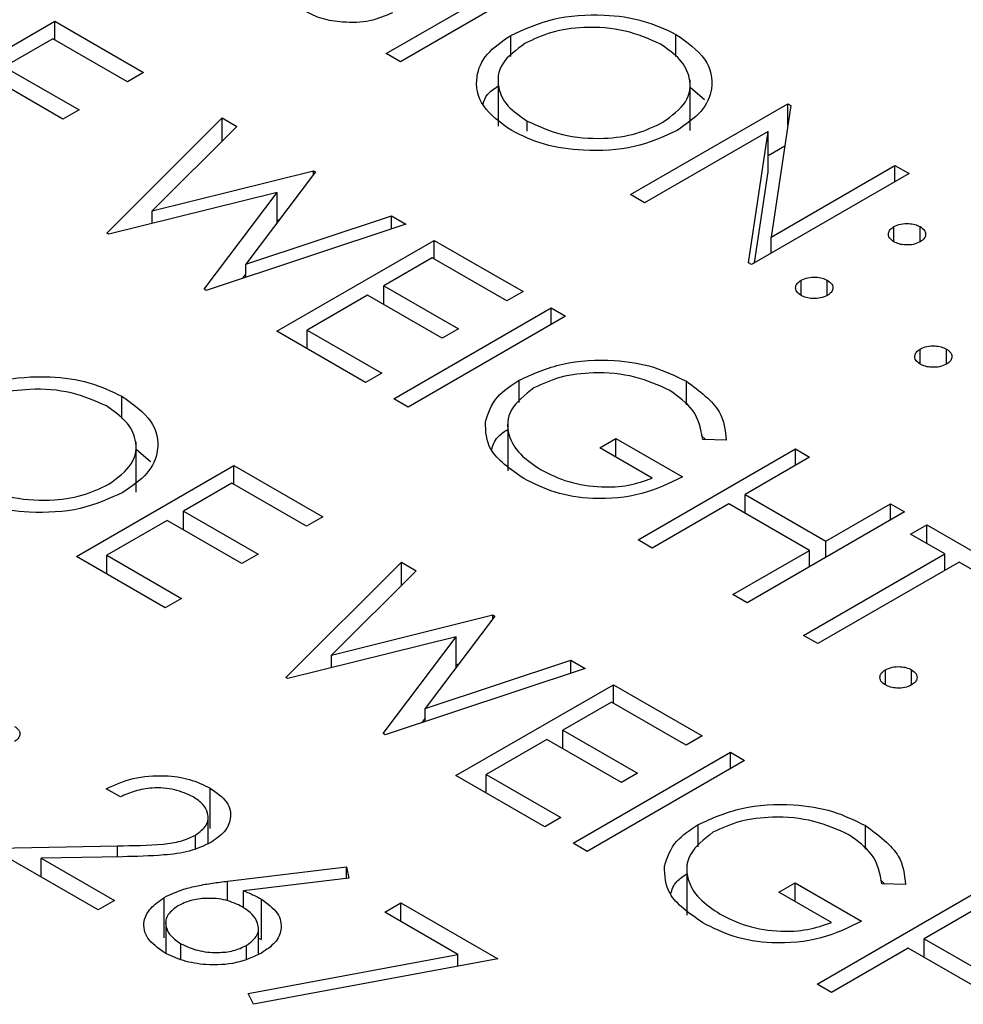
# Model space of a CAD drawing. Header units: inches. Extents: x 1880 to 2363, y -453 to -54.
# Tile 271 of 656: x 2069.021 to 2069.403, y -424.467 to -424.069. Entities that reach past the tile are written whole.
import ezdxf

# ---------------------------------------------------------------- set-up
doc = ezdxf.new("R2010")
doc.units = ezdxf.units.IN
doc.header["$LTSCALE"] = 0.5
doc.header["$MEASUREMENT"] = 0
doc.layers.add('DSS-M-S', color=53, linetype='Continuous')

msp = doc.modelspace()

# ---------------------------------------------------------------- linework, layer by layer
at = {"layer": 'DSS-M-S', "linetype": 'Continuous', "lineweight": 25}
for p, q in [((2069.16945, -424.08237), (2069.23309, -424.04563)), ((2069.2388, -424.04893), (2069.17516, -424.08567)), ((2068.9718, -424.10604), (2069.03544, -424.0693)), ((2069.03544, -424.0693), (2069.07134, -424.09003)), ((2069.03544, -424.07684), (2069.03544, -424.0693)), ((2069.03462, -424.07637), (2069.01504, -424.08767)), ((2069.06481, -424.09379), (2069.03462, -424.07637)), ((2069.21975, -424.08351), (2069.21975, -424.075)), ((2069.28653, -424.08358), (2069.28653, -424.0746)), ((2069.17516, -424.08567), (2069.16945, -424.08237)), ((2069.01504, -424.08767), (2069.04523, -424.1051)), ((2069.0387, -424.10887), (2069.00851, -424.09144)), ((2069.07134, -424.09003), (2069.06481, -424.09379)), ((2069.21463, -424.09128), (2069.21463, -424.11169)), ((2069.29228, -424.11339), (2069.29228, -424.09298)), ((2069.29228, -424.09593), (2069.29807, -424.10098)), ((2069.26817, -424.13936), (2069.33181, -424.10263)), ((2069.33301, -424.10332), (2069.32497, -424.1565)), ((2069.33181, -424.10263), (2069.33301, -424.10332)), ((2069.33181, -424.11124), (2069.33181, -424.10263)), ((2069.04523, -424.1051), (2069.0387, -424.10887)), ((2069.05645, -424.15491), (2069.10316, -424.1084)), ((2069.10906, -424.1118), (2069.07484, -424.14594)), ((2069.10316, -424.1084), (2069.10906, -424.1118)), ((2069.10316, -424.11769), (2069.10316, -424.1084)), ((2069.22643, -424.11372), (2069.22643, -424.10962)), ((2069.32386, -424.11381), (2069.27388, -424.14266)), ((2069.31582, -424.16687), (2069.32386, -424.11381)), ((2069.32386, -424.13014), (2069.32386, -424.11381)), ((2069.32386, -424.12355), (2069.33053, -424.1197)), ((2069.32497, -424.1565), (2069.37505, -424.12759)), ((2069.37505, -424.12759), (2069.38076, -424.13089)), ((2069.37505, -424.13418), (2069.37505, -424.12759)), ((2069.07484, -424.14594), (2069.14004, -424.12969)), ((2069.14087, -424.13017), (2069.11269, -424.16742)), ((2069.14004, -424.12969), (2069.14087, -424.13017)), ((2069.14004, -424.13126), (2069.14004, -424.12969)), ((2069.38076, -424.13089), (2069.31713, -424.16762)), ((2069.31828, -424.16696), (2069.32386, -424.13014)), ((2069.12531, -424.13847), (2069.05726, -424.15538)), ((2069.09579, -424.17762), (2069.12531, -424.13847)), ((2069.12531, -424.15073), (2069.12531, -424.13847)), ((2069.27388, -424.14266), (2069.26817, -424.13936)), ((2069.07484, -424.15101), (2069.07484, -424.14594)), ((2069.11269, -424.16742), (2069.17156, -424.14789)), ((2069.17156, -424.14789), (2069.1774, -424.15126)), ((2069.17156, -424.1532), (2069.17156, -424.14789)), ((2069.1774, -424.15126), (2069.0966, -424.17809)), ((2069.12531, -424.14969), (2069.12629, -424.14945)), ((2069.05726, -424.15538), (2069.05645, -424.15491)), ((2069.37465, -424.15844), (2069.37465, -424.15232)), ((2069.38525, -424.15844), (2069.38525, -424.15232)), ((2069.12519, -424.19459), (2069.18883, -424.15785)), ((2069.18883, -424.15785), (2069.22473, -424.17858)), ((2069.18883, -424.16539), (2069.18883, -424.15785)), ((2069.32497, -424.1631), (2069.32497, -424.1565)), ((2069.11269, -424.17275), (2069.11269, -424.16742)), ((2069.18801, -424.16492), (2069.16843, -424.17622)), ((2069.2182, -424.18234), (2069.18801, -424.16492)), ((2069.31713, -424.16762), (2069.31582, -424.16687)), ((2069.11147, -424.17315), (2069.11269, -424.17153)), ((2069.33711, -424.18011), (2069.33711, -424.17398)), ((2069.34772, -424.18011), (2069.34772, -424.17398)), ((2069.0966, -424.17809), (2069.09579, -424.17762)), ((2069.16843, -424.17622), (2069.19862, -424.19365)), ((2069.16843, -424.18376), (2069.16843, -424.17622)), ((2069.22473, -424.17858), (2069.2182, -424.18234)), ((2069.1619, -424.17999), (2069.13742, -424.19412)), ((2069.19209, -424.19742), (2069.1619, -424.17999)), ((2069.17251, -424.22191), (2069.23615, -424.18517)), ((2069.23615, -424.18517), (2069.24186, -424.18847)), ((2069.23615, -424.19176), (2069.23615, -424.18517)), ((2069.24186, -424.18847), (2069.17822, -424.22521)), ((2069.16109, -424.21531), (2069.12519, -424.19459)), ((2069.13742, -424.19412), (2069.16761, -424.21155)), ((2069.13742, -424.20166), (2069.13742, -424.19412)), ((2069.19862, -424.19365), (2069.19209, -424.19742)), ((2069.38525, -424.2079), (2069.38525, -424.20177)), ((2069.39586, -424.2079), (2069.39586, -424.20177)), ((2069.16761, -424.21155), (2069.16109, -424.21531)), ((2069.22312, -424.22336), (2069.22312, -424.21436)), ((2069.29077, -424.22437), (2069.29077, -424.21482)), ((2069.06257, -424.22983), (2069.06257, -424.22085)), ((2069.17822, -424.22521), (2069.17251, -424.22191)), ((2069.21851, -424.23056), (2069.21851, -424.25097)), ((2069.06831, -424.25964), (2069.06831, -424.23922)), ((2069.25573, -424.24169), (2069.26226, -424.23792)), ((2069.26226, -424.23792), (2069.28918, -424.25347)), ((2069.26226, -424.24546), (2069.26226, -424.23792)), ((2069.29676, -424.23675), (2069.29855, -424.23841)), ((2069.30688, -424.23854), (2069.29734, -424.23839)), ((2069.06831, -424.24218), (2069.07411, -424.24722)), ((2069.27694, -424.25394), (2069.25573, -424.24169)), ((2069.27123, -424.2789), (2069.33487, -424.24216)), ((2069.33487, -424.24216), (2069.34058, -424.24546)), ((2069.33487, -424.24876), (2069.33487, -424.24216)), ((2069.34058, -424.24546), (2069.31447, -424.26053)), ((2069.04421, -424.28561), (2069.10785, -424.24887)), ((2069.10785, -424.24887), (2069.14375, -424.2696)), ((2069.10785, -424.25641), (2069.10785, -424.24887)), ((2069.10703, -424.25594), (2069.08745, -424.26724)), ((2069.13722, -424.27337), (2069.10703, -424.25594)), ((2069.31447, -424.26053), (2069.34711, -424.27937)), ((2069.31447, -424.26807), (2069.31447, -424.26053)), ((2069.08745, -424.26724), (2069.11764, -424.28467)), ((2069.08745, -424.27478), (2069.08745, -424.26724)), ((2069.30795, -424.2643), (2069.27694, -424.2822)), ((2069.34058, -424.28314), (2069.30795, -424.2643)), ((2069.34711, -424.27937), (2069.37322, -424.2643)), ((2069.37322, -424.2643), (2069.37893, -424.2676)), ((2069.37322, -424.27089), (2069.37322, -424.2643)), ((2069.08092, -424.27101), (2069.05645, -424.28514)), ((2069.11111, -424.28844), (2069.08092, -424.27101)), ((2069.14375, -424.2696), (2069.13722, -424.27337)), ((2069.37893, -424.2676), (2069.31529, -424.30433)), ((2069.38138, -424.27654), (2069.3879, -424.27278)), ((2069.3879, -424.27278), (2069.42136, -424.29209)), ((2069.3879, -424.28031), (2069.3879, -424.27278)), ((2069.27694, -424.2822), (2069.27123, -424.2789)), ((2069.34711, -424.28596), (2069.34711, -424.27937)), ((2069.39525, -424.28455), (2069.38138, -424.27654)), ((2069.30958, -424.30104), (2069.34058, -424.28314)), ((2069.34058, -424.28973), (2069.34058, -424.28314)), ((2069.08011, -424.30634), (2069.04421, -424.28561)), ((2069.05645, -424.28514), (2069.08664, -424.30257)), ((2069.05645, -424.29268), (2069.05645, -424.28514)), ((2069.11764, -424.28467), (2069.11111, -424.28844)), ((2069.33813, -424.31752), (2069.39525, -424.28455)), ((2069.39525, -424.29115), (2069.39525, -424.28455)), ((2069.12886, -424.33448), (2069.17557, -424.28797)), ((2069.17557, -424.28797), (2069.18147, -424.29137)), ((2069.17557, -424.29726), (2069.17557, -424.28797)), ((2069.40096, -424.28785), (2069.34385, -424.32082)), ((2069.41483, -424.29586), (2069.40096, -424.28785)), ((2069.18147, -424.29137), (2069.14725, -424.32551)), ((2069.08664, -424.30257), (2069.08011, -424.30634)), ((2069.31529, -424.30433), (2069.30958, -424.30104)), ((2069.14725, -424.32551), (2069.21245, -424.30926)), ((2069.21328, -424.30974), (2069.1851, -424.34699)), ((2069.21245, -424.30926), (2069.21328, -424.30974)), ((2069.21245, -424.31083), (2069.21245, -424.30926)), ((2069.19772, -424.31804), (2069.12967, -424.33495)), ((2069.1682, -424.35719), (2069.19772, -424.31804)), ((2069.19772, -424.3303), (2069.19772, -424.31804)), ((2069.34385, -424.32082), (2069.33813, -424.31752)), ((2069.14725, -424.33058), (2069.14725, -424.32551)), ((2069.24981, -424.33083), (2069.16902, -424.35766)), ((2069.1851, -424.34699), (2069.24398, -424.32746)), ((2069.19772, -424.32926), (2069.1987, -424.32902)), ((2069.24398, -424.32746), (2069.24981, -424.33083)), ((2069.24398, -424.33277), (2069.24398, -424.32746)), ((2069.12967, -424.33495), (2069.12886, -424.33448)), ((2069.37118, -424.33754), (2069.37118, -424.33142)), ((2069.38178, -424.33754), (2069.38178, -424.33142)), ((2069.1976, -424.37416), (2069.26124, -424.33742)), ((2069.26124, -424.33742), (2069.29714, -424.35815)), ((2069.26124, -424.34496), (2069.26124, -424.33742)), ((2069.1851, -424.35232), (2069.1851, -424.34699)), ((2069.26042, -424.34449), (2069.24084, -424.35579)), ((2069.29061, -424.36191), (2069.26042, -424.34449)), ((2069.18388, -424.35272), (2069.1851, -424.3511)), ((2069.16902, -424.35766), (2069.1682, -424.35719)), ((2069.24084, -424.35579), (2069.27103, -424.37322)), ((2069.24084, -424.36333), (2069.24084, -424.35579)), ((2069.29714, -424.35815), (2069.29061, -424.36191)), ((2069.23431, -424.35956), (2069.20984, -424.37369)), ((2069.2645, -424.37699), (2069.23431, -424.35956)), ((2069.24492, -424.40148), (2069.30856, -424.36474)), ((2069.30856, -424.36474), (2069.31427, -424.36804)), ((2069.30856, -424.37133), (2069.30856, -424.36474)), ((2069.31427, -424.36804), (2069.25063, -424.40478)), ((2069.2335, -424.39488), (2069.1976, -424.37416)), ((2069.20984, -424.37369), (2069.24002, -424.39112)), ((2069.20984, -424.38123), (2069.20984, -424.37369)), ((2069.27103, -424.37322), (2069.2645, -424.37699)), ((2069.06195, -424.38276), (2069.05624, -424.37946)), ((2069.09821, -424.39553), (2069.09821, -424.37919)), ((2069.09739, -424.40166), (2069.09739, -424.39099)), ((2069.24002, -424.39112), (2069.2335, -424.39488)), ((2069.29553, -424.40293), (2069.29553, -424.39393)), ((2069.36318, -424.40394), (2069.36318, -424.39439)), ((2069.0923, -424.40369), (2069.0923, -424.39821)), ((2069.00974, -424.40348), (2069.06076, -424.40252)), ((2069.06076, -424.407), (2069.06076, -424.40252)), ((2069.25063, -424.40478), (2069.24492, -424.40148)), ((2069.05298, -424.42844), (2069.00974, -424.40348)), ((2069.06281, -424.40696), (2069.02989, -424.40758)), ((2069.02989, -424.40758), (2069.05951, -424.42468)), ((2069.02989, -424.41512), (2069.02989, -424.40758)), ((2069.29092, -424.41013), (2069.29092, -424.43054)), ((2069.1053, -424.41682), (2069.15333, -424.41102)), ((2069.15333, -424.41102), (2069.15428, -424.41555)), ((2069.15333, -424.41566), (2069.15333, -424.41102)), ((2069.1053, -424.42484), (2069.1053, -424.41682)), ((2069.15428, -424.41555), (2069.11175, -424.42069)), ((2069.32814, -424.42126), (2069.33467, -424.41749)), ((2069.33467, -424.41749), (2069.36159, -424.43304)), ((2069.33467, -424.42503), (2069.33467, -424.41749)), ((2069.36917, -424.41632), (2069.37096, -424.41798)), ((2069.37929, -424.41811), (2069.36975, -424.41796)), ((2069.11175, -424.42761), (2069.11175, -424.42069)), ((2069.34935, -424.43351), (2069.32814, -424.42126)), ((2069.34364, -424.45847), (2069.40728, -424.42173)), ((2069.05951, -424.42468), (2069.05298, -424.42844)), ((2069.0797, -424.43971), (2069.0797, -424.42338)), ((2069.11895, -424.44047), (2069.11895, -424.42414)), ((2069.16884, -424.42939), (2069.17536, -424.42562)), ((2069.17536, -424.42562), (2069.21453, -424.44823)), ((2069.17536, -424.43315), (2069.17536, -424.42562)), ((2069.41299, -424.42503), (2069.38688, -424.4401)), ((2069.19834, -424.44642), (2069.16884, -424.42939)), ((2069.08028, -424.43366), (2069.08028, -424.44598)), ((2069.11774, -424.44639), (2069.11774, -424.436)), ((2069.08643, -424.44853), (2069.08643, -424.4421)), ((2069.11774, -424.43983), (2069.11895, -424.44047)), ((2069.38688, -424.4401), (2069.41952, -424.45894)), ((2069.38688, -424.44764), (2069.38688, -424.4401)), ((2069.11292, -424.44819), (2069.11292, -424.44282)), ((2069.11359, -424.46218), (2069.19834, -424.44642)), ((2069.19834, -424.45124), (2069.19834, -424.44642)), ((2069.38036, -424.44387), (2069.34935, -424.46177)), ((2069.41299, -424.46271), (2069.38036, -424.44387)), ((2069.21453, -424.44823), (2069.1158, -424.4666)), ((2069.34935, -424.46177), (2069.34364, -424.45847)), ((2069.1158, -424.4666), (2069.11359, -424.46218))]:
    msp.add_line(p, q, dxfattribs=at)
for points, knots in [([(2069.17199, -424.06584), (2069.16903, -424.06713), (2069.1631, -424.06973), (2069.15247, -424.07), (2069.14323, -424.06855), (2069.1388, -424.06637), (2069.13658, -424.06528)], [0, 0, 0, 0, 0.279183, 0.559085, 0.779446, 1, 1, 1, 1]), ([(2069.21975, -424.075), (2069.22525, -424.0725), (2069.23625, -424.06751), (2069.25614, -424.06609), (2069.2738, -424.06859), (2069.28229, -424.0726), (2069.28653, -424.0746)], [0, 0, 0, 0, 0.279731, 0.5593268, 0.7796805, 1, 1, 1, 1]), ([(2069.28028, -424.07853), (2069.27574, -424.07651), (2069.26666, -424.07248), (2069.25038, -424.07126), (2069.23587, -424.07329), (2069.22895, -424.07662), (2069.22549, -424.07828)], [0, 0, 0, 0, 0.279627, 0.55935, 0.77963, 1, 1, 1, 1]), ([(2069.22014, -424.11352), (2069.21575, -424.11036), (2069.20698, -424.10403), (2069.205, -424.09251), (2069.20917, -424.0823), (2069.21622, -424.07743), (2069.21975, -424.075)], [0, 0, 0, 0, 0.279663, 0.559354, 0.779636, 1, 1, 1, 1]), ([(2069.28653, -424.0746), (2069.29099, -424.07778), (2069.29992, -424.08414), (2069.30204, -424.09579), (2069.29772, -424.1061), (2069.29055, -424.111), (2069.28696, -424.11344)], [0, 0, 0, 0, 0.279767, 0.559358, 0.779571, 1, 1, 1, 1]), ([(2069.22549, -424.07828), (2069.22197, -424.08088), (2069.21492, -424.08607), (2069.21396, -424.0955), (2069.21776, -424.10372), (2069.22354, -424.10765), (2069.22643, -424.10962)], [0, 0, 0, 0, 0.279416, 0.559077, 0.779478, 1, 1, 1, 1]), ([(2069.28126, -424.11014), (2069.28482, -424.10753), (2069.29192, -424.1023), (2069.29294, -424.09277), (2069.28883, -424.08455), (2069.28313, -424.08054), (2069.28028, -424.07853)], [0, 0, 0, 0, 0.279468, 0.55887, 0.779516, 1, 1, 1, 1]), ([(2069.20862, -424.10265), (2069.20901, -424.10138), (2069.20984, -424.09867), (2069.21297, -424.09658), (2069.21463, -424.09547)], [0, 0, 0, 0, 0.469148, 1, 1, 1, 1]), ([(2069.22643, -424.10962), (2069.23094, -424.11169), (2069.23994, -424.11582), (2069.25627, -424.1172), (2069.27085, -424.11514), (2069.27779, -424.11181), (2069.28126, -424.11014)], [0, 0, 0, 0, 0.2798297, 0.559389, 0.7796538, 1, 1, 1, 1]), ([(2069.28696, -424.11344), (2069.28147, -424.11597), (2069.27047, -424.12103), (2069.25046, -424.12212), (2069.23276, -424.11966), (2069.22435, -424.11557), (2069.22014, -424.11352)], [0, 0, 0, 0, 0.27963, 0.559343, 0.779597, 1, 1, 1, 1]), ([(2069.37465, -424.15232), (2069.37552, -424.15192), (2069.37728, -424.15113), (2069.38044, -424.15097), (2069.38324, -424.15135), (2069.38458, -424.152), (2069.38525, -424.15232)], [0, 0, 0, 0, 0.279585, 0.559454, 0.779697, 1, 1, 1, 1]), ([(2069.37465, -424.15844), (2069.37395, -424.15794), (2069.37257, -424.15693), (2069.37229, -424.15509), (2069.37296, -424.15348), (2069.37408, -424.1527), (2069.37465, -424.15232)], [0, 0, 0, 0, 0.279647, 0.559299, 0.779615, 1, 1, 1, 1]), ([(2069.38525, -424.15232), (2069.38595, -424.15282), (2069.38734, -424.15383), (2069.38759, -424.15566), (2069.38696, -424.15729), (2069.38582, -424.15806), (2069.38525, -424.15844)], [0, 0, 0, 0, 0.279602, 0.559212, 0.779475, 1, 1, 1, 1]), ([(2069.38525, -424.15844), (2069.38438, -424.15884), (2069.38264, -424.15965), (2069.37946, -424.1598), (2069.37665, -424.15942), (2069.37531, -424.15877), (2069.37465, -424.15844)], [0, 0, 0, 0, 0.279517, 0.559326, 0.779544, 1, 1, 1, 1]), ([(2069.33711, -424.18011), (2069.33643, -424.1796), (2069.33506, -424.17859), (2069.33478, -424.17676), (2069.33545, -424.17514), (2069.33656, -424.17437), (2069.33711, -424.17398)], [0, 0, 0, 0, 0.279581, 0.559143, 0.779575, 1, 1, 1, 1]), ([(2069.33711, -424.17398), (2069.33799, -424.17359), (2069.33974, -424.17279), (2069.34291, -424.17262), (2069.34572, -424.17301), (2069.34705, -424.17366), (2069.34772, -424.17398)], [0, 0, 0, 0, 0.279576, 0.559284, 0.779552, 1, 1, 1, 1]), ([(2069.34772, -424.17398), (2069.34842, -424.17449), (2069.34981, -424.1755), (2069.35006, -424.17733), (2069.34943, -424.17895), (2069.34829, -424.17972), (2069.34772, -424.18011)], [0, 0, 0, 0, 0.279602, 0.559212, 0.779475, 1, 1, 1, 1]), ([(2069.34772, -424.18011), (2069.34685, -424.1805), (2069.3451, -424.1813), (2069.34193, -424.18146), (2069.33912, -424.18107), (2069.33778, -424.18043), (2069.33711, -424.18011)], [0, 0, 0, 0, 0.279469, 0.559358, 0.779674, 1, 1, 1, 1]), ([(2069.38525, -424.2079), (2069.38457, -424.20739), (2069.3832, -424.20638), (2069.38291, -424.20455), (2069.38358, -424.20293), (2069.3847, -424.20216), (2069.38525, -424.20177)], [0, 0, 0, 0, 0.279581, 0.559143, 0.779575, 1, 1, 1, 1]), ([(2069.38525, -424.20177), (2069.38613, -424.20138), (2069.38788, -424.20058), (2069.39105, -424.20041), (2069.39385, -424.2008), (2069.39519, -424.20145), (2069.39586, -424.20177)], [0, 0, 0, 0, 0.279576, 0.559284, 0.779552, 1, 1, 1, 1]), ([(2069.39586, -424.20177), (2069.39655, -424.20228), (2069.39795, -424.20329), (2069.3982, -424.20512), (2069.39756, -424.20674), (2069.39643, -424.20751), (2069.39586, -424.2079)], [0, 0, 0, 0, 0.279602, 0.559212, 0.779475, 1, 1, 1, 1]), ([(2069.22312, -424.21436), (2069.22873, -424.21184), (2069.23996, -424.20681), (2069.26031, -424.20563), (2069.27805, -424.20857), (2069.28653, -424.21274), (2069.29077, -424.21482)], [0, 0, 0, 0, 0.27959, 0.559072, 0.779411, 1, 1, 1, 1]), ([(2069.28406, -424.21848), (2069.27954, -424.21644), (2069.27051, -424.21236), (2069.25432, -424.21085), (2069.23966, -424.21264), (2069.23261, -424.21589), (2069.22909, -424.21751)], [0, 0, 0, 0, 0.279847, 0.559555, 0.779847, 1, 1, 1, 1]), ([(2069.39586, -424.2079), (2069.39498, -424.20829), (2069.39324, -424.20909), (2069.39006, -424.20925), (2069.38726, -424.20886), (2069.38592, -424.20822), (2069.38525, -424.2079)], [0, 0, 0, 0, 0.279469, 0.559358, 0.779674, 1, 1, 1, 1]), ([(2068.99579, -424.22125), (2069.00129, -424.21875), (2069.01228, -424.21376), (2069.03218, -424.21233), (2069.04984, -424.21483), (2069.05832, -424.21884), (2069.06257, -424.22085)], [0, 0, 0, 0, 0.279731, 0.559327, 0.77968, 1, 1, 1, 1]), ([(2069.20948, -424.23124), (2069.21061, -424.22769), (2069.21262, -424.22134), (2069.21991, -424.21649), (2069.22312, -424.21436)], [0, 0, 0, 0, 0.559317, 1, 1, 1, 1]), ([(2069.29077, -424.21482), (2069.29608, -424.21875), (2069.30557, -424.22579), (2069.30648, -424.23464), (2069.30688, -424.23854)], [0, 0, 0, 0, 0.558579, 1, 1, 1, 1]), ([(2069.05632, -424.22478), (2069.05178, -424.22276), (2069.0427, -424.21872), (2069.02642, -424.21751), (2069.0119, -424.21954), (2069.00499, -424.22286), (2069.00153, -424.22453)], [0, 0, 0, 0, 0.279627, 0.55935, 0.77963, 1, 1, 1, 1]), ([(2069.22909, -424.21751), (2069.22553, -424.22031), (2069.21841, -424.22593), (2069.21796, -424.23593), (2069.22288, -424.24442), (2069.22899, -424.24856), (2069.23204, -424.25062)], [0, 0, 0, 0, 0.2790614, 0.5585842, 0.7792365, 1, 1, 1, 1]), ([(2069.29734, -424.23839), (2069.29664, -424.23425), (2069.29539, -424.22686), (2069.28752, -424.22104), (2069.28406, -424.21848)], [0, 0, 0, 0, 0.55984, 1, 1, 1, 1]), ([(2069.06257, -424.22085), (2069.06703, -424.22403), (2069.07595, -424.23039), (2069.07807, -424.24204), (2069.07376, -424.25235), (2069.06659, -424.25724), (2069.063, -424.25969)], [0, 0, 0, 0, 0.279767, 0.559358, 0.779571, 1, 1, 1, 1]), ([(2069.0573, -424.25639), (2069.06085, -424.25377), (2069.06796, -424.24854), (2069.06897, -424.23901), (2069.06487, -424.23079), (2069.05917, -424.22678), (2069.05632, -424.22478)], [0, 0, 0, 0, 0.279468, 0.55887, 0.779516, 1, 1, 1, 1]), ([(2069.22502, -424.25411), (2069.21962, -424.25036), (2069.20996, -424.24367), (2069.20963, -424.23504), (2069.20948, -424.23124)], [0, 0, 0, 0, 0.559617, 1, 1, 1, 1]), ([(2069.21199, -424.24249), (2069.21254, -424.24071), (2069.2135, -424.23763), (2069.21702, -424.23527), (2069.21851, -424.23428)], [0, 0, 0, 0, 0.57824, 1, 1, 1, 1]), ([(2069.23204, -424.25062), (2069.23558, -424.25238), (2069.24264, -424.25587), (2069.25544, -424.2578), (2069.26756, -424.25724), (2069.27382, -424.25504), (2069.27694, -424.25394)], [0, 0, 0, 0, 0.2802537, 0.5599124, 0.7799408, 1, 1, 1, 1]), ([(2069.28918, -424.25347), (2069.28398, -424.25601), (2069.27361, -424.2611), (2069.25421, -424.263), (2069.23709, -424.26018), (2069.22905, -424.25613), (2069.22502, -424.25411)], [0, 0, 0, 0, 0.280351, 0.559367, 0.779371, 1, 1, 1, 1]), ([(2069.00247, -424.25586), (2069.00697, -424.25793), (2069.01597, -424.26206), (2069.03231, -424.26345), (2069.04688, -424.26139), (2069.05383, -424.25805), (2069.0573, -424.25639)], [0, 0, 0, 0, 0.2798297, 0.559389, 0.7796538, 1, 1, 1, 1]), ([(2069.063, -424.25969), (2069.0575, -424.26222), (2069.04651, -424.26727), (2069.02649, -424.26836), (2069.0088, -424.26591), (2069.00038, -424.26181), (2068.99617, -424.25977)], [0, 0, 0, 0, 0.27963, 0.559343, 0.779597, 1, 1, 1, 1]), ([(2069.37118, -424.33142), (2069.37205, -424.33102), (2069.3738, -424.33022), (2069.37698, -424.33005), (2069.37978, -424.33045), (2069.38112, -424.33109), (2069.38178, -424.33142)], [0, 0, 0, 0, 0.279576, 0.559284, 0.779552, 1, 1, 1, 1]), ([(2069.37118, -424.33754), (2069.37049, -424.33703), (2069.36913, -424.33602), (2069.36884, -424.33419), (2069.36951, -424.33258), (2069.37062, -424.3318), (2069.37118, -424.33142)], [0, 0, 0, 0, 0.279581, 0.559143, 0.779575, 1, 1, 1, 1]), ([(2069.38178, -424.33142), (2069.38248, -424.33192), (2069.38387, -424.33293), (2069.38413, -424.33476), (2069.38349, -424.33639), (2069.38235, -424.33716), (2069.38178, -424.33754)], [0, 0, 0, 0, 0.279602, 0.559212, 0.779475, 1, 1, 1, 1]), ([(2069.38178, -424.33754), (2069.38091, -424.33794), (2069.37916, -424.33873), (2069.37599, -424.33889), (2069.37319, -424.33851), (2069.37185, -424.33786), (2069.37118, -424.33754)], [0, 0, 0, 0, 0.279469, 0.559358, 0.779674, 1, 1, 1, 1]), ([(2069.01912, -424.35426), (2069.01982, -424.35476), (2069.02121, -424.35577), (2069.02146, -424.35761), (2069.02082, -424.35923), (2069.01969, -424.36), (2069.01912, -424.36038)], [0, 0, 0, 0, 0.279602, 0.559212, 0.779475, 1, 1, 1, 1]), ([(2069.05624, -424.37946), (2069.05971, -424.37789), (2069.06663, -424.37475), (2069.07913, -424.3738), (2069.09028, -424.37534), (2069.09557, -424.37791), (2069.09821, -424.37919)], [0, 0, 0, 0, 0.280029, 0.559515, 0.779668, 1, 1, 1, 1]), ([(2069.09139, -424.38279), (2069.08899, -424.38167), (2069.08421, -424.37941), (2069.07533, -424.37887), (2069.0677, -424.38022), (2069.06387, -424.38191), (2069.06195, -424.38276)], [0, 0, 0, 0, 0.279699, 0.558847, 0.779176, 1, 1, 1, 1]), ([(2069.0923, -424.39821), (2069.094, -424.39692), (2069.0974, -424.39434), (2069.09768, -424.38969), (2069.09568, -424.38568), (2069.09282, -424.38376), (2069.09139, -424.38279)], [0, 0, 0, 0, 0.279126, 0.558978, 0.77935, 1, 1, 1, 1]), ([(2069.09821, -424.37919), (2069.10078, -424.38099), (2069.10592, -424.38456), (2069.10704, -424.39119), (2069.10457, -424.39703), (2069.10053, -424.39982), (2069.09852, -424.40121)], [0, 0, 0, 0, 0.27989, 0.559224, 0.779582, 1, 1, 1, 1]), ([(2069.29553, -424.39393), (2069.30114, -424.39141), (2069.31237, -424.38638), (2069.33272, -424.3852), (2069.35046, -424.38814), (2069.35894, -424.39231), (2069.36318, -424.39439)], [0, 0, 0, 0, 0.27959, 0.559072, 0.779411, 1, 1, 1, 1]), ([(2069.28189, -424.41081), (2069.28302, -424.40726), (2069.28503, -424.40091), (2069.29232, -424.39606), (2069.29553, -424.39393)], [0, 0, 0, 0, 0.559317, 1, 1, 1, 1]), ([(2069.35647, -424.39805), (2069.35195, -424.39601), (2069.34292, -424.39193), (2069.32673, -424.39042), (2069.31207, -424.39221), (2069.30502, -424.39546), (2069.3015, -424.39708)], [0, 0, 0, 0, 0.279847, 0.559555, 0.779847, 1, 1, 1, 1]), ([(2069.36318, -424.39439), (2069.36849, -424.39832), (2069.37798, -424.40536), (2069.37889, -424.41421), (2069.37929, -424.41811)], [0, 0, 0, 0, 0.558579, 1, 1, 1, 1]), ([(2069.06076, -424.40252), (2069.06695, -424.40247), (2069.07558, -424.4024), (2069.08658, -424.40092), (2069.09039, -424.39911), (2069.0923, -424.39821)], [0, 0, 0, 0, 0.560717, 0.780532, 1, 1, 1, 1]), ([(2069.3015, -424.39708), (2069.29794, -424.39988), (2069.29082, -424.4055), (2069.29037, -424.41551), (2069.29529, -424.424), (2069.3014, -424.42813), (2069.30445, -424.4302)], [0, 0, 0, 0, 0.279061, 0.558584, 0.779236, 1, 1, 1, 1]), ([(2069.36975, -424.41796), (2069.36905, -424.41382), (2069.3678, -424.40643), (2069.35993, -424.40061), (2069.35647, -424.39805)], [0, 0, 0, 0, 0.55984, 1, 1, 1, 1]), ([(2069.09852, -424.40121), (2069.09573, -424.40252), (2069.09016, -424.40514), (2069.07744, -424.40661), (2069.06836, -424.40683), (2069.06281, -424.40696)], [0, 0, 0, 0, 0.279288, 0.559154, 1, 1, 1, 1]), ([(2069.29743, -424.43368), (2069.29203, -424.42993), (2069.28237, -424.42324), (2069.28204, -424.41461), (2069.28189, -424.41081)], [0, 0, 0, 0, 0.559617, 1, 1, 1, 1]), ([(2069.2844, -424.42206), (2069.28495, -424.42028), (2069.28591, -424.4172), (2069.28943, -424.41484), (2069.29092, -424.41385)], [0, 0, 0, 0, 0.57824, 1, 1, 1, 1]), ([(2069.0797, -424.42338), (2069.0822, -424.4222), (2069.08632, -424.42025), (2069.0932, -424.41861), (2069.09918, -424.41758), (2069.10326, -424.41707), (2069.1053, -424.41682)], [0, 0, 0, 0, 0.339374, 0.559486, 0.779731, 1, 1, 1, 1]), ([(2069.11175, -424.42069), (2069.11316, -424.42128), (2069.11569, -424.42235), (2069.11796, -424.42359), (2069.11895, -424.42414)], [0, 0, 0, 0, 0.55991, 1, 1, 1, 1]), ([(2069.0796, -424.44569), (2069.07709, -424.44385), (2069.07208, -424.44017), (2069.07083, -424.43348), (2069.07366, -424.42763), (2069.07769, -424.4248), (2069.0797, -424.42338)], [0, 0, 0, 0, 0.2796696, 0.5590848, 0.7795576, 1, 1, 1, 1]), ([(2069.11123, -424.42721), (2069.10912, -424.42619), (2069.10492, -424.42415), (2069.09712, -424.42352), (2069.09015, -424.42442), (2069.08684, -424.42601), (2069.08518, -424.42681)], [0, 0, 0, 0, 0.280127, 0.559515, 0.779719, 1, 1, 1, 1]), ([(2069.11895, -424.42414), (2069.12142, -424.42593), (2069.12636, -424.42952), (2069.12746, -424.43605), (2069.125, -424.44181), (2069.12099, -424.44455), (2069.11898, -424.44592)], [0, 0, 0, 0, 0.279638, 0.559326, 0.779527, 1, 1, 1, 1]), ([(2069.08518, -424.42681), (2069.0835, -424.4281), (2069.08014, -424.43067), (2069.08007, -424.4353), (2069.08218, -424.43924), (2069.08501, -424.44115), (2069.08643, -424.4421)], [0, 0, 0, 0, 0.279059, 0.55882, 0.779303, 1, 1, 1, 1]), ([(2069.11292, -424.44282), (2069.11462, -424.4415), (2069.11803, -424.43886), (2069.11788, -424.43412), (2069.1156, -424.43012), (2069.11269, -424.42818), (2069.11123, -424.42721)], [0, 0, 0, 0, 0.278754, 0.558605, 0.779147, 1, 1, 1, 1]), ([(2069.30445, -424.4302), (2069.30799, -424.43195), (2069.31505, -424.43544), (2069.32785, -424.43737), (2069.33997, -424.43681), (2069.34623, -424.43461), (2069.34935, -424.43351)], [0, 0, 0, 0, 0.280254, 0.559912, 0.779941, 1, 1, 1, 1]), ([(2069.36159, -424.43304), (2069.35639, -424.43558), (2069.34602, -424.44067), (2069.32662, -424.44257), (2069.3095, -424.43975), (2069.30146, -424.4357), (2069.29743, -424.43368)], [0, 0, 0, 0, 0.280351, 0.559367, 0.779371, 1, 1, 1, 1]), ([(2069.08643, -424.4421), (2069.08858, -424.44312), (2069.09288, -424.44515), (2069.10068, -424.44588), (2069.10783, -424.44521), (2069.11123, -424.44362), (2069.11292, -424.44282)], [0, 0, 0, 0, 0.280018, 0.559853, 0.779987, 1, 1, 1, 1]), ([(2069.11898, -424.44592), (2069.11574, -424.44741), (2069.10926, -424.4504), (2069.09737, -424.45098), (2069.08708, -424.44927), (2069.08209, -424.44689), (2069.0796, -424.44569)], [0, 0, 0, 0, 0.279631, 0.55896, 0.779478, 1, 1, 1, 1])]:
    msp.add_open_spline(points, degree=3, knots=knots, dxfattribs=at)

doc.saveas('drawing.dxf')
